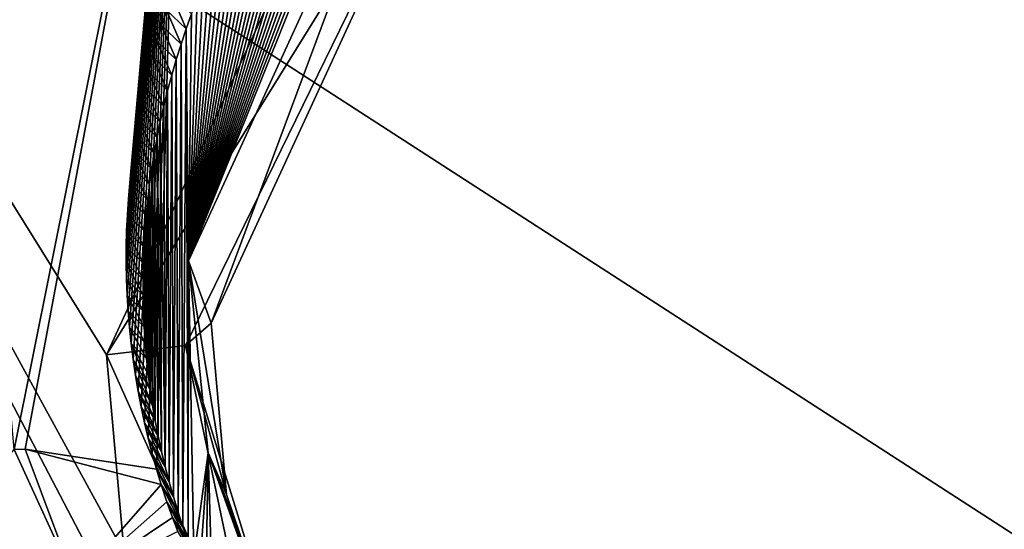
# Model space of a CAD drawing. Header units: millimetres. Extents: x -147 to 294, y -82 to 275.
# Tile 286 of 609: x 233.26 to 235.81, y 188.64 to 189.96. Entities that reach past the tile are written whole.
import ezdxf

# ---------------------------------------------------------------- set-up
doc = ezdxf.new("R2010")
doc.units = ezdxf.units.MM
doc.header["$LTSCALE"] = 67.506716
for name, color, linetype in [('1863', 7, 'CONTINUOUS'), ('1924', 7, 'CONTINUOUS'), ('1946', 7, 'CONTINUOUS'), ('1952', 7, 'CONTINUOUS'), ('1957', 7, 'CONTINUOUS'), ('1962', 7, 'CONTINUOUS'), ('1963', 7, 'CONTINUOUS'), ('3606', 7, 'CONTINUOUS'), ('3607', 7, 'CONTINUOUS'), ('751', 7, 'CONTINUOUS'), ('754', 7, 'CONTINUOUS'), ('807', 7, 'CONTINUOUS'), ('808', 7, 'CONTINUOUS')]:
    doc.layers.add(name, color=color, linetype=linetype)

msp = doc.modelspace()

# ---------------------------------------------------------------- linework, layer by layer
at = {"layer": '1863', "linetype": 'CONTINUOUS'}
for points in [[(233.2423, 188.8443, -18.0002), (233.0235, 191.3461, -17.5169), (233.6705, 190.9802, -17.3891), (233.2423, 188.8443, -18.0002)], [(233.2423, 188.8443, -18.0002), (233.6705, 190.9802, -17.3891), (233.2702, 188.8456, -17.9765), (233.2423, 188.8443, -18.0002)], [(233.2702, 188.8456, -17.9765), (233.6705, 190.9802, -17.3891), (233.612, 188.7931, -17.321), (233.2702, 188.8456, -17.9765)], [(233.5338, 189.2864, -17.1586), (233.6705, 190.9802, -17.3891), (233.5331, 189.3282, -17.1454), (233.5338, 189.2864, -17.1586)], [(233.5331, 189.3282, -17.1454), (233.6705, 190.9802, -17.3891), (233.5332, 189.37, -17.1323), (233.5331, 189.3282, -17.1454)], [(233.5332, 189.37, -17.1323), (233.6705, 190.9802, -17.3891), (233.5341, 189.4119, -17.1192), (233.5332, 189.37, -17.1323)], [(233.5355, 189.2446, -17.1719), (233.6705, 190.9802, -17.3891), (233.5338, 189.2864, -17.1586), (233.5355, 189.2446, -17.1719)], [(233.5341, 189.4119, -17.1192), (233.6705, 190.9802, -17.3891), (233.536, 189.4536, -17.1062), (233.5341, 189.4119, -17.1192)], [(233.5381, 189.2029, -17.1853), (233.6705, 190.9802, -17.3891), (233.5355, 189.2446, -17.1719), (233.5381, 189.2029, -17.1853)], [(233.536, 189.4536, -17.1062), (233.6705, 190.9802, -17.3891), (233.5387, 189.4953, -17.0933), (233.536, 189.4536, -17.1062)], [(233.5415, 189.1612, -17.1987), (233.6705, 190.9802, -17.3891), (233.5381, 189.2029, -17.1853), (233.5415, 189.1612, -17.1987)], [(233.5387, 189.4953, -17.0933), (233.6705, 190.9802, -17.3891), (233.5422, 189.5369, -17.0805), (233.5387, 189.4953, -17.0933)], [(233.5458, 189.1197, -17.2122), (233.6705, 190.9802, -17.3891), (233.5415, 189.1612, -17.1987), (233.5458, 189.1197, -17.2122)], [(233.5422, 189.5369, -17.0805), (233.6705, 190.9802, -17.3891), (233.5466, 189.5783, -17.0678), (233.5422, 189.5369, -17.0805)], [(233.551, 189.0782, -17.2257), (233.6705, 190.9802, -17.3891), (233.5458, 189.1197, -17.2122), (233.551, 189.0782, -17.2257)], [(233.5466, 189.5783, -17.0678), (233.6705, 190.9802, -17.3891), (233.5519, 189.6197, -17.0552), (233.5466, 189.5783, -17.0678)], [(233.5571, 189.0369, -17.2392), (233.6705, 190.9802, -17.3891), (233.551, 189.0782, -17.2257), (233.5571, 189.0369, -17.2392)], [(233.5519, 189.6197, -17.0552), (233.6705, 190.9802, -17.3891), (233.558, 189.6609, -17.0428), (233.5519, 189.6197, -17.0552)], [(233.5641, 188.9958, -17.2528), (233.6705, 190.9802, -17.3891), (233.5571, 189.0369, -17.2392), (233.5641, 188.9958, -17.2528)], [(233.558, 189.6609, -17.0428), (233.6705, 190.9802, -17.3891), (233.5649, 189.702, -17.0304), (233.558, 189.6609, -17.0428)], [(233.5719, 188.9549, -17.2664), (233.6705, 190.9802, -17.3891), (233.5641, 188.9958, -17.2528), (233.5719, 188.9549, -17.2664)], [(233.5649, 189.702, -17.0304), (233.6705, 190.9802, -17.3891), (233.5727, 189.7429, -17.0182), (233.5649, 189.702, -17.0304)], [(233.5806, 188.9141, -17.28), (233.6705, 190.9802, -17.3891), (233.5719, 188.9549, -17.2664), (233.5806, 188.9141, -17.28)], [(233.5727, 189.7429, -17.0182), (233.6705, 190.9802, -17.3891), (233.5814, 189.7837, -17.0061), (233.5727, 189.7429, -17.0182)], [(233.5902, 188.8735, -17.2937), (233.6705, 190.9802, -17.3891), (233.5806, 188.9141, -17.28), (233.5902, 188.8735, -17.2937)], [(233.5814, 189.7837, -17.0061), (233.6705, 190.9802, -17.3891), (233.5909, 189.8243, -16.9941), (233.5814, 189.7837, -17.0061)], [(233.6007, 188.8332, -17.3073), (233.6705, 190.9802, -17.3891), (233.5902, 188.8735, -17.2937), (233.6007, 188.8332, -17.3073)], [(233.5909, 189.8243, -16.9941), (233.6705, 190.9802, -17.3891), (233.6012, 189.8647, -16.9823), (233.5909, 189.8243, -16.9941)], [(233.612, 188.7931, -17.321), (233.6705, 190.9802, -17.3891), (233.6007, 188.8332, -17.3073), (233.612, 188.7931, -17.321)], [(233.6012, 189.8647, -16.9823), (233.6705, 190.9802, -17.3891), (233.6124, 189.905, -16.9706), (233.6012, 189.8647, -16.9823)], [(233.6124, 189.905, -16.9706), (233.6705, 190.9802, -17.3891), (233.6245, 189.9451, -16.959), (233.6124, 189.905, -16.9706)], [(233.6245, 189.9451, -16.959), (233.6705, 190.9802, -17.3891), (233.6373, 189.985, -16.9476), (233.6245, 189.9451, -16.959)], [(233.6242, 188.7532, -17.3347), (233.2702, 188.8456, -17.9765), (233.612, 188.7931, -17.321), (233.6242, 188.7532, -17.3347)]]:
    msp.add_3dface(points, dxfattribs=at)
at = {"layer": '1924', "linetype": 'CONTINUOUS'}
for points in [[(231.536, 192.2161, -14.7381), (227.1408, 192.0552, -14.4735), (233.6922, 188.0924, -16.1165), (231.536, 192.2161, -14.7381)], [(234.214, 190.6837, -15.4161), (231.536, 192.2161, -14.7381), (233.4815, 189.0906, -15.8069), (234.214, 190.6837, -15.4161)], [(233.4815, 189.0906, -15.8069), (231.536, 192.2161, -14.7381), (233.5275, 188.5759, -15.9606), (233.4815, 189.0906, -15.8069)], [(233.5275, 188.5759, -15.9606), (231.536, 192.2161, -14.7381), (233.6922, 188.0924, -16.1165), (233.5275, 188.5759, -15.9606)], [(227.1408, 192.0552, -14.4735), (227.0506, 191.4456, -14.6428), (233.6922, 188.0924, -16.1165), (227.1408, 192.0552, -14.4735)], [(227.0506, 191.4456, -14.6428), (226.7915, 190.876, -14.7917), (233.6922, 188.0924, -16.1165), (227.0506, 191.4456, -14.6428)], [(233.6922, 188.0924, -16.1165), (226.7915, 190.876, -14.7917), (225.4924, 187.6743, -15.6592), (233.6922, 188.0924, -16.1165)]]:
    msp.add_3dface(points, dxfattribs=at)
at = {"layer": '1946', "linetype": 'CONTINUOUS'}
for points in [[(232.7735, 188.2733, -18.3847), (233.2423, 188.8443, -18.0002), (233.4002, 188.4982, -18.1014), (232.7735, 188.2733, -18.3847)], [(233.2423, 188.8443, -18.0002), (233.2702, 188.8456, -17.9765), (233.4002, 188.4982, -18.1014), (233.2423, 188.8443, -18.0002)], [(233.2702, 188.8456, -17.9765), (233.6242, 188.7532, -17.3347), (233.4002, 188.4982, -18.1014), (233.2702, 188.8456, -17.9765)], [(233.4002, 188.4982, -18.1014), (233.6242, 188.7532, -17.3347), (233.6389, 188.7087, -17.3499), (233.4002, 188.4982, -18.1014)], [(233.6533, 188.6683, -17.3639), (233.4002, 188.4982, -18.1014), (233.6389, 188.7087, -17.3499), (233.6533, 188.6683, -17.3639)], [(233.6672, 188.6315, -17.3767), (233.4002, 188.4982, -18.1014), (233.6533, 188.6683, -17.3639), (233.6672, 188.6315, -17.3767)]]:
    msp.add_3dface(points, dxfattribs=at)
at = {"layer": '1952', "linetype": 'CONTINUOUS'}
for points in [[(233.6373, 189.985, -16.9476), (233.6511, 190.0247, -16.9363), (233.6886, 189.9367, -16.6265), (233.6373, 189.985, -16.9476)], [(233.6886, 189.9367, -16.6265), (233.6511, 190.0247, -16.9363), (233.7026, 189.9761, -16.6165), (233.6886, 189.9367, -16.6265)], [(233.6245, 189.9451, -16.959), (233.6373, 189.985, -16.9476), (233.6754, 189.897, -16.6368), (233.6245, 189.9451, -16.959)], [(233.6754, 189.897, -16.6368), (233.6373, 189.985, -16.9476), (233.6886, 189.9367, -16.6265), (233.6754, 189.897, -16.6368)], [(233.6124, 189.905, -16.9706), (233.6245, 189.9451, -16.959), (233.663, 189.857, -16.6472), (233.6124, 189.905, -16.9706)], [(233.663, 189.857, -16.6472), (233.6245, 189.9451, -16.959), (233.6754, 189.897, -16.6368), (233.663, 189.857, -16.6472)], [(233.6012, 189.8647, -16.9823), (233.6124, 189.905, -16.9706), (233.6514, 189.8168, -16.6577), (233.6012, 189.8647, -16.9823)], [(233.6514, 189.8168, -16.6577), (233.6124, 189.905, -16.9706), (233.663, 189.857, -16.6472), (233.6514, 189.8168, -16.6577)], [(233.5909, 189.8243, -16.9941), (233.6012, 189.8647, -16.9823), (233.6406, 189.7764, -16.6684), (233.5909, 189.8243, -16.9941)], [(233.6406, 189.7764, -16.6684), (233.6012, 189.8647, -16.9823), (233.6514, 189.8168, -16.6577), (233.6406, 189.7764, -16.6684)], [(233.5814, 189.7837, -17.0061), (233.5909, 189.8243, -16.9941), (233.6307, 189.7359, -16.6792), (233.5814, 189.7837, -17.0061)], [(233.6307, 189.7359, -16.6792), (233.5909, 189.8243, -16.9941), (233.6406, 189.7764, -16.6684), (233.6307, 189.7359, -16.6792)], [(233.5727, 189.7429, -17.0182), (233.5814, 189.7837, -17.0061), (233.6216, 189.6954, -16.69), (233.5727, 189.7429, -17.0182)], [(233.6216, 189.6954, -16.69), (233.5814, 189.7837, -17.0061), (233.6307, 189.7359, -16.6792), (233.6216, 189.6954, -16.69)], [(233.5649, 189.702, -17.0304), (233.5727, 189.7429, -17.0182), (233.6133, 189.6548, -16.701), (233.5649, 189.702, -17.0304)], [(233.6133, 189.6548, -16.701), (233.5727, 189.7429, -17.0182), (233.6216, 189.6954, -16.69), (233.6133, 189.6548, -16.701)], [(233.558, 189.6609, -17.0428), (233.5649, 189.702, -17.0304), (233.6059, 189.6142, -16.7121), (233.558, 189.6609, -17.0428)], [(233.6059, 189.6142, -16.7121), (233.5649, 189.702, -17.0304), (233.6133, 189.6548, -16.701), (233.6059, 189.6142, -16.7121)], [(233.5519, 189.6197, -17.0552), (233.558, 189.6609, -17.0428), (233.5994, 189.5736, -16.7232), (233.5519, 189.6197, -17.0552)], [(233.5994, 189.5736, -16.7232), (233.558, 189.6609, -17.0428), (233.6059, 189.6142, -16.7121), (233.5994, 189.5736, -16.7232)], [(233.5466, 189.5783, -17.0678), (233.5519, 189.6197, -17.0552), (233.5937, 189.5332, -16.7344), (233.5466, 189.5783, -17.0678)], [(233.5937, 189.5332, -16.7344), (233.5519, 189.6197, -17.0552), (233.5994, 189.5736, -16.7232), (233.5937, 189.5332, -16.7344)], [(233.5422, 189.5369, -17.0805), (233.5466, 189.5783, -17.0678), (233.5889, 189.4926, -16.7457), (233.5422, 189.5369, -17.0805)], [(233.5889, 189.4926, -16.7457), (233.5466, 189.5783, -17.0678), (233.5937, 189.5332, -16.7344), (233.5889, 189.4926, -16.7457)], [(233.5387, 189.4953, -17.0933), (233.5422, 189.5369, -17.0805), (233.5849, 189.4518, -16.7572), (233.5387, 189.4953, -17.0933)], [(233.5849, 189.4518, -16.7572), (233.5422, 189.5369, -17.0805), (233.5889, 189.4926, -16.7457), (233.5849, 189.4518, -16.7572)], [(233.536, 189.4536, -17.1062), (233.5387, 189.4953, -17.0933), (233.5817, 189.4107, -16.7688), (233.536, 189.4536, -17.1062)], [(233.5817, 189.4107, -16.7688), (233.5387, 189.4953, -17.0933), (233.5849, 189.4518, -16.7572), (233.5817, 189.4107, -16.7688)], [(233.5341, 189.4119, -17.1192), (233.536, 189.4536, -17.1062), (233.5793, 189.3696, -16.7805), (233.5341, 189.4119, -17.1192)], [(233.5793, 189.3696, -16.7805), (233.536, 189.4536, -17.1062), (233.5817, 189.4107, -16.7688), (233.5793, 189.3696, -16.7805)], [(233.5332, 189.37, -17.1323), (233.5341, 189.4119, -17.1192), (233.5777, 189.3283, -16.7923), (233.5332, 189.37, -17.1323)], [(233.5777, 189.3283, -16.7923), (233.5341, 189.4119, -17.1192), (233.5793, 189.3696, -16.7805), (233.5777, 189.3283, -16.7923)], [(233.5331, 189.3282, -17.1454), (233.5332, 189.37, -17.1323), (233.577, 189.2869, -16.8042), (233.5331, 189.3282, -17.1454)], [(233.577, 189.2869, -16.8042), (233.5332, 189.37, -17.1323), (233.5777, 189.3283, -16.7923), (233.577, 189.2869, -16.8042)], [(233.5338, 189.2864, -17.1586), (233.5331, 189.3282, -17.1454), (233.5771, 189.2455, -16.8162), (233.5338, 189.2864, -17.1586)], [(233.5771, 189.2455, -16.8162), (233.5331, 189.3282, -17.1454), (233.577, 189.2869, -16.8042), (233.5771, 189.2455, -16.8162)], [(233.5355, 189.2446, -17.1719), (233.5338, 189.2864, -17.1586), (233.578, 189.2041, -16.8283), (233.5355, 189.2446, -17.1719)], [(233.578, 189.2041, -16.8283), (233.5338, 189.2864, -17.1586), (233.5771, 189.2455, -16.8162), (233.578, 189.2041, -16.8283)], [(233.5381, 189.2029, -17.1853), (233.5355, 189.2446, -17.1719), (233.5798, 189.1628, -16.8405), (233.5381, 189.2029, -17.1853)], [(233.5798, 189.1628, -16.8405), (233.5355, 189.2446, -17.1719), (233.578, 189.2041, -16.8283), (233.5798, 189.1628, -16.8405)], [(233.5415, 189.1612, -17.1987), (233.5381, 189.2029, -17.1853), (233.5824, 189.1217, -16.8527), (233.5415, 189.1612, -17.1987)], [(233.5824, 189.1217, -16.8527), (233.5381, 189.2029, -17.1853), (233.5798, 189.1628, -16.8405), (233.5824, 189.1217, -16.8527)], [(233.5458, 189.1197, -17.2122), (233.5415, 189.1612, -17.1987), (233.5858, 189.0806, -16.8649), (233.5458, 189.1197, -17.2122)], [(233.5858, 189.0806, -16.8649), (233.5415, 189.1612, -17.1987), (233.5824, 189.1217, -16.8527), (233.5858, 189.0806, -16.8649)], [(233.551, 189.0782, -17.2257), (233.5458, 189.1197, -17.2122), (233.5954, 188.9992, -16.8894), (233.551, 189.0782, -17.2257)], [(233.5954, 188.9992, -16.8894), (233.5458, 189.1197, -17.2122), (233.5902, 189.0398, -16.8771), (233.5954, 188.9992, -16.8894)], [(233.5902, 189.0398, -16.8771), (233.5458, 189.1197, -17.2122), (233.5858, 189.0806, -16.8649), (233.5902, 189.0398, -16.8771)], [(233.5571, 189.0369, -17.2392), (233.551, 189.0782, -17.2257), (233.6014, 188.9589, -16.9017), (233.5571, 189.0369, -17.2392)], [(233.6014, 188.9589, -16.9017), (233.551, 189.0782, -17.2257), (233.5954, 188.9992, -16.8894), (233.6014, 188.9589, -16.9017)], [(233.5641, 188.9958, -17.2528), (233.5571, 189.0369, -17.2392), (233.6084, 188.919, -16.9139), (233.5641, 188.9958, -17.2528)], [(233.6084, 188.919, -16.9139), (233.5571, 189.0369, -17.2392), (233.6014, 188.9589, -16.9017), (233.6084, 188.919, -16.9139)], [(233.5719, 188.9549, -17.2664), (233.5641, 188.9958, -17.2528), (233.6161, 188.8791, -16.9262), (233.5719, 188.9549, -17.2664)], [(233.6161, 188.8791, -16.9262), (233.5641, 188.9958, -17.2528), (233.6084, 188.919, -16.9139), (233.6161, 188.8791, -16.9262)], [(233.5806, 188.9141, -17.28), (233.5719, 188.9549, -17.2664), (233.6248, 188.8394, -16.9386), (233.5806, 188.9141, -17.28)], [(233.6248, 188.8394, -16.9386), (233.5719, 188.9549, -17.2664), (233.6161, 188.8791, -16.9262), (233.6248, 188.8394, -16.9386)], [(233.5902, 188.8735, -17.2937), (233.5806, 188.9141, -17.28), (233.6342, 188.7999, -16.951), (233.5902, 188.8735, -17.2937)], [(233.6342, 188.7999, -16.951), (233.5806, 188.9141, -17.28), (233.6248, 188.8394, -16.9386), (233.6342, 188.7999, -16.951)], [(233.6007, 188.8332, -17.3073), (233.5902, 188.8735, -17.2937), (233.6445, 188.7605, -16.9634), (233.6007, 188.8332, -17.3073)], [(233.6445, 188.7605, -16.9634), (233.5902, 188.8735, -17.2937), (233.6342, 188.7999, -16.951), (233.6445, 188.7605, -16.9634)], [(233.612, 188.7931, -17.321), (233.6007, 188.8332, -17.3073), (233.6556, 188.7212, -16.9758), (233.612, 188.7931, -17.321)], [(233.6556, 188.7212, -16.9758), (233.6007, 188.8332, -17.3073), (233.6445, 188.7605, -16.9634), (233.6556, 188.7212, -16.9758)], [(233.6242, 188.7532, -17.3347), (233.612, 188.7931, -17.321), (233.6676, 188.682, -16.9883), (233.6242, 188.7532, -17.3347)], [(233.6676, 188.682, -16.9883), (233.612, 188.7931, -17.321), (233.6556, 188.7212, -16.9758), (233.6676, 188.682, -16.9883)], [(233.6389, 188.7087, -17.3499), (233.6242, 188.7532, -17.3347), (233.6804, 188.643, -17.0009), (233.6389, 188.7087, -17.3499)], [(233.6804, 188.643, -17.0009), (233.6242, 188.7532, -17.3347), (233.6676, 188.682, -16.9883), (233.6804, 188.643, -17.0009)], [(233.6533, 188.6683, -17.3639), (233.6389, 188.7087, -17.3499), (233.694, 188.6042, -17.0135), (233.6533, 188.6683, -17.3639)], [(233.694, 188.6042, -17.0135), (233.6389, 188.7087, -17.3499), (233.6804, 188.643, -17.0009), (233.694, 188.6042, -17.0135)], [(233.6672, 188.6315, -17.3767), (233.6533, 188.6683, -17.3639), (233.7084, 188.5654, -17.0261), (233.6672, 188.6315, -17.3767)], [(233.7084, 188.5654, -17.0261), (233.6533, 188.6683, -17.3639), (233.694, 188.6042, -17.0135), (233.7084, 188.5654, -17.0261)]]:
    msp.add_3dface(points, dxfattribs=at)
at = {"layer": '1957', "linetype": 'CONTINUOUS'}
for points in [[(234.2676, 190.8125, -16.4293), (234.2998, 190.8414, -16.4241), (233.6944, 189.334, -16.8016), (234.2676, 190.8125, -16.4293)], [(233.6944, 189.334, -16.8016), (234.2998, 190.8414, -16.4241), (234.3274, 190.7142, -16.4634), (233.6944, 189.334, -16.8016)], [(234.2359, 190.783, -16.4347), (234.2676, 190.8125, -16.4293), (233.6944, 189.334, -16.8016), (234.2359, 190.783, -16.4347)], [(234.205, 190.753, -16.4403), (234.2359, 190.783, -16.4347), (233.6944, 189.334, -16.8016), (234.205, 190.753, -16.4403)], [(234.1747, 190.7225, -16.4462), (234.205, 190.753, -16.4403), (233.6944, 189.334, -16.8016), (234.1747, 190.7225, -16.4462)], [(234.1452, 190.6915, -16.4522), (234.1747, 190.7225, -16.4462), (233.6944, 189.334, -16.8016), (234.1452, 190.6915, -16.4522)], [(234.1165, 190.6602, -16.4585), (234.1452, 190.6915, -16.4522), (233.6944, 189.334, -16.8016), (234.1165, 190.6602, -16.4585)], [(234.0885, 190.6285, -16.4649), (234.1165, 190.6602, -16.4585), (233.6944, 189.334, -16.8016), (234.0885, 190.6285, -16.4649)], [(234.0612, 190.5961, -16.4716), (234.0885, 190.6285, -16.4649), (233.6944, 189.334, -16.8016), (234.0612, 190.5961, -16.4716)], [(234.0344, 190.5631, -16.4786), (234.0612, 190.5961, -16.4716), (233.6944, 189.334, -16.8016), (234.0344, 190.5631, -16.4786)], [(234.0082, 190.5294, -16.4858), (234.0344, 190.5631, -16.4786), (233.6944, 189.334, -16.8016), (234.0082, 190.5294, -16.4858)], [(233.9826, 190.4951, -16.4932), (234.0082, 190.5294, -16.4858), (233.6944, 189.334, -16.8016), (233.9826, 190.4951, -16.4932)], [(233.9576, 190.4603, -16.5009), (233.9826, 190.4951, -16.4932), (233.6944, 189.334, -16.8016), (233.9576, 190.4603, -16.5009)], [(233.9333, 190.425, -16.5087), (233.9576, 190.4603, -16.5009), (233.6944, 189.334, -16.8016), (233.9333, 190.425, -16.5087)], [(233.9097, 190.3892, -16.5168), (233.9333, 190.425, -16.5087), (233.6944, 189.334, -16.8016), (233.9097, 190.3892, -16.5168)], [(233.8868, 190.353, -16.5251), (233.9097, 190.3892, -16.5168), (233.6944, 189.334, -16.8016), (233.8868, 190.353, -16.5251)], [(233.8646, 190.3165, -16.5335), (233.8868, 190.353, -16.5251), (233.6944, 189.334, -16.8016), (233.8646, 190.3165, -16.5335)], [(233.8433, 190.2796, -16.5421), (233.8646, 190.3165, -16.5335), (233.6944, 189.334, -16.8016), (233.8433, 190.2796, -16.5421)], [(233.8227, 190.2425, -16.5509), (233.8433, 190.2796, -16.5421), (233.6944, 189.334, -16.8016), (233.8227, 190.2425, -16.5509)], [(233.803, 190.2052, -16.5598), (233.8227, 190.2425, -16.5509), (233.6944, 189.334, -16.8016), (233.803, 190.2052, -16.5598)], [(233.7842, 190.1677, -16.5688), (233.803, 190.2052, -16.5598), (233.6944, 189.334, -16.8016), (233.7842, 190.1677, -16.5688)], [(233.7663, 190.13, -16.578), (233.7842, 190.1677, -16.5688), (233.6944, 189.334, -16.8016), (233.7663, 190.13, -16.578)], [(233.7492, 190.0922, -16.5873), (233.7663, 190.13, -16.578), (233.6944, 189.334, -16.8016), (233.7492, 190.0922, -16.5873)], [(233.733, 190.0539, -16.5968), (233.7492, 190.0922, -16.5873), (233.6944, 189.334, -16.8016), (233.733, 190.0539, -16.5968)], [(233.7174, 190.0152, -16.6066), (233.733, 190.0539, -16.5968), (233.6944, 189.334, -16.8016), (233.7174, 190.0152, -16.6066)], [(233.7026, 189.9761, -16.6165), (233.7174, 190.0152, -16.6066), (233.6944, 189.334, -16.8016), (233.7026, 189.9761, -16.6165)], [(233.6886, 189.9367, -16.6265), (233.7026, 189.9761, -16.6165), (233.6944, 189.334, -16.8016), (233.6886, 189.9367, -16.6265)], [(233.6804, 188.643, -17.0009), (233.6754, 189.897, -16.6368), (233.6886, 189.9367, -16.6265), (233.6804, 188.643, -17.0009)], [(233.694, 188.6042, -17.0135), (233.6804, 188.643, -17.0009), (233.6886, 189.9367, -16.6265), (233.694, 188.6042, -17.0135)], [(233.694, 188.6042, -17.0135), (233.6886, 189.9367, -16.6265), (233.6944, 189.334, -16.8016), (233.694, 188.6042, -17.0135)], [(233.6676, 188.682, -16.9883), (233.663, 189.857, -16.6472), (233.6754, 189.897, -16.6368), (233.6676, 188.682, -16.9883)], [(233.6804, 188.643, -17.0009), (233.6676, 188.682, -16.9883), (233.6754, 189.897, -16.6368), (233.6804, 188.643, -17.0009)], [(233.6556, 188.7212, -16.9758), (233.6514, 189.8168, -16.6577), (233.663, 189.857, -16.6472), (233.6556, 188.7212, -16.9758)], [(233.6676, 188.682, -16.9883), (233.6556, 188.7212, -16.9758), (233.663, 189.857, -16.6472), (233.6676, 188.682, -16.9883)], [(233.6445, 188.7605, -16.9634), (233.6406, 189.7764, -16.6684), (233.6514, 189.8168, -16.6577), (233.6445, 188.7605, -16.9634)], [(233.6556, 188.7212, -16.9758), (233.6445, 188.7605, -16.9634), (233.6514, 189.8168, -16.6577), (233.6556, 188.7212, -16.9758)], [(233.6342, 188.7999, -16.951), (233.6307, 189.7359, -16.6792), (233.6406, 189.7764, -16.6684), (233.6342, 188.7999, -16.951)], [(233.6445, 188.7605, -16.9634), (233.6342, 188.7999, -16.951), (233.6406, 189.7764, -16.6684), (233.6445, 188.7605, -16.9634)], [(233.6342, 188.7999, -16.951), (233.6216, 189.6954, -16.69), (233.6307, 189.7359, -16.6792), (233.6342, 188.7999, -16.951)], [(233.6248, 188.8394, -16.9386), (233.6133, 189.6548, -16.701), (233.6216, 189.6954, -16.69), (233.6248, 188.8394, -16.9386)], [(233.6342, 188.7999, -16.951), (233.6248, 188.8394, -16.9386), (233.6216, 189.6954, -16.69), (233.6342, 188.7999, -16.951)], [(233.6161, 188.8791, -16.9262), (233.6059, 189.6142, -16.7121), (233.6133, 189.6548, -16.701), (233.6161, 188.8791, -16.9262)], [(233.6248, 188.8394, -16.9386), (233.6161, 188.8791, -16.9262), (233.6133, 189.6548, -16.701), (233.6248, 188.8394, -16.9386)], [(233.6084, 188.919, -16.9139), (233.5994, 189.5736, -16.7232), (233.6059, 189.6142, -16.7121), (233.6084, 188.919, -16.9139)], [(233.6161, 188.8791, -16.9262), (233.6084, 188.919, -16.9139), (233.6059, 189.6142, -16.7121), (233.6161, 188.8791, -16.9262)], [(233.6014, 188.9589, -16.9017), (233.5937, 189.5332, -16.7344), (233.5994, 189.5736, -16.7232), (233.6014, 188.9589, -16.9017)], [(233.6084, 188.919, -16.9139), (233.6014, 188.9589, -16.9017), (233.5994, 189.5736, -16.7232), (233.6084, 188.919, -16.9139)], [(233.5954, 188.9992, -16.8894), (233.5889, 189.4926, -16.7457), (233.5937, 189.5332, -16.7344), (233.5954, 188.9992, -16.8894)], [(233.6014, 188.9589, -16.9017), (233.5954, 188.9992, -16.8894), (233.5937, 189.5332, -16.7344), (233.6014, 188.9589, -16.9017)], [(233.5902, 189.0398, -16.8771), (233.5849, 189.4518, -16.7572), (233.5889, 189.4926, -16.7457), (233.5902, 189.0398, -16.8771)], [(233.5954, 188.9992, -16.8894), (233.5902, 189.0398, -16.8771), (233.5889, 189.4926, -16.7457), (233.5954, 188.9992, -16.8894)], [(233.5858, 189.0806, -16.8649), (233.5817, 189.4107, -16.7688), (233.5849, 189.4518, -16.7572), (233.5858, 189.0806, -16.8649)], [(233.5902, 189.0398, -16.8771), (233.5858, 189.0806, -16.8649), (233.5849, 189.4518, -16.7572), (233.5902, 189.0398, -16.8771)], [(233.5824, 189.1217, -16.8527), (233.5793, 189.3696, -16.7805), (233.5817, 189.4107, -16.7688), (233.5824, 189.1217, -16.8527)], [(233.5858, 189.0806, -16.8649), (233.5824, 189.1217, -16.8527), (233.5817, 189.4107, -16.7688), (233.5858, 189.0806, -16.8649)], [(233.5798, 189.1628, -16.8405), (233.5777, 189.3283, -16.7923), (233.5793, 189.3696, -16.7805), (233.5798, 189.1628, -16.8405)], [(233.5824, 189.1217, -16.8527), (233.5798, 189.1628, -16.8405), (233.5793, 189.3696, -16.7805), (233.5824, 189.1217, -16.8527)], [(233.578, 189.2041, -16.8283), (233.577, 189.2869, -16.8042), (233.5777, 189.3283, -16.7923), (233.578, 189.2041, -16.8283)], [(233.5798, 189.1628, -16.8405), (233.578, 189.2041, -16.8283), (233.5777, 189.3283, -16.7923), (233.5798, 189.1628, -16.8405)], [(233.7084, 188.5654, -17.0261), (233.694, 188.6042, -17.0135), (233.6944, 189.334, -16.8016), (233.7084, 188.5654, -17.0261)], [(233.7461, 188.836, -16.951), (233.7084, 188.5654, -17.0261), (233.6944, 189.334, -16.8016), (233.7461, 188.836, -16.951)], [(233.578, 189.2041, -16.8283), (233.5771, 189.2455, -16.8162), (233.577, 189.2869, -16.8042), (233.578, 189.2041, -16.8283)], [(233.7237, 188.5268, -17.0388), (233.7084, 188.5654, -17.0261), (233.7461, 188.836, -16.951), (233.7237, 188.5268, -17.0388)], [(233.7397, 188.4884, -17.0515), (233.7237, 188.5268, -17.0388), (233.7461, 188.836, -16.951), (233.7397, 188.4884, -17.0515)], [(233.7567, 188.45, -17.0642), (233.7397, 188.4884, -17.0515), (233.7461, 188.836, -16.951), (233.7567, 188.45, -17.0642)], [(233.9248, 188.3758, -17.1018), (233.7567, 188.45, -17.0642), (233.7461, 188.836, -16.951), (233.9248, 188.3758, -17.1018)]]:
    msp.add_3dface(points, dxfattribs=at)
at = {"layer": '1962', "linetype": 'CONTINUOUS'}
for points in [[(233.7537, 189.1724, -16.1203), (233.687, 189.1149, -15.9132), (233.7932, 188.7279, -16.2564), (233.7537, 189.1724, -16.1203)], [(233.4815, 189.0906, -15.8069), (233.8779, 188.2072, -16.194), (233.687, 189.1149, -15.9132), (233.4815, 189.0906, -15.8069)], [(233.8779, 188.2072, -16.194), (233.9369, 188.3034, -16.3963), (233.687, 189.1149, -15.9132), (233.8779, 188.2072, -16.194)], [(233.687, 189.1149, -15.9132), (233.9369, 188.3034, -16.3963), (233.7932, 188.7279, -16.2564), (233.687, 189.1149, -15.9132)], [(233.4815, 189.0906, -15.8069), (233.5275, 188.5759, -15.9606), (233.8779, 188.2072, -16.194), (233.4815, 189.0906, -15.8069)]]:
    msp.add_3dface(points, dxfattribs=at)
at = {"layer": '1963', "linetype": 'CONTINUOUS'}
for points in [[(234.214, 190.6837, -15.4161), (233.4815, 189.0906, -15.8069), (234.3934, 190.5602, -15.7684), (234.214, 190.6837, -15.4161)], [(233.4815, 189.0906, -15.8069), (233.687, 189.1149, -15.9132), (234.3934, 190.5602, -15.7684), (233.4815, 189.0906, -15.8069)], [(233.687, 189.1149, -15.9132), (233.7537, 189.1724, -16.1203), (234.3934, 190.5602, -15.7684), (233.687, 189.1149, -15.9132)]]:
    msp.add_3dface(points, dxfattribs=at)
at = {"layer": '3606', "linetype": 'CONTINUOUS'}
for points in [[(233.6944, 189.334, -16.8016), (234.3274, 190.7142, -16.4634), (233.7537, 189.1724, -16.1203), (233.6944, 189.334, -16.8016)], [(233.7537, 189.1724, -16.1203), (234.3274, 190.7142, -16.4634), (234.3934, 190.5602, -15.7684), (233.7537, 189.1724, -16.1203)]]:
    msp.add_3dface(points, dxfattribs=at)
at = {"layer": '3607', "linetype": 'CONTINUOUS'}
for points in [[(233.7461, 188.836, -16.951), (233.6944, 189.334, -16.8016), (233.7932, 188.7279, -16.2564), (233.7461, 188.836, -16.951)], [(233.6944, 189.334, -16.8016), (233.7537, 189.1724, -16.1203), (233.7932, 188.7279, -16.2564), (233.6944, 189.334, -16.8016)], [(233.9248, 188.3758, -17.1018), (233.7461, 188.836, -16.951), (233.9708, 188.2362, -16.4195), (233.9248, 188.3758, -17.1018)], [(233.7461, 188.836, -16.951), (233.9369, 188.3034, -16.3963), (233.9708, 188.2362, -16.4195), (233.7461, 188.836, -16.951)], [(233.9369, 188.3034, -16.3963), (233.7461, 188.836, -16.951), (233.7932, 188.7279, -16.2564), (233.9369, 188.3034, -16.3963)]]:
    msp.add_3dface(points, dxfattribs=at)
at = {"layer": '751', "linetype": 'CONTINUOUS'}
msp.add_3dface([(232.317, 180.3264, -49.292), (232.5161, 191.0117, -47.4006), (256.1637, 187.6719, -49.125), (232.317, 180.3264, -49.292)], dxfattribs=at)
at = {"layer": '754', "linetype": 'CONTINUOUS'}
msp.add_3dface([(256.1637, 187.6719, -49.125), (232.5161, 191.0117, -47.4006), (259.9495, 198.0206, -47.2371), (256.1637, 187.6719, -49.125)], dxfattribs=at)
at = {"layer": '807', "linetype": 'CONTINUOUS'}
for points in [[(232.7219, 190.6383, -45.4466), (232.5324, 180.5112, -47.2455), (251.8813, 178.2578, -48.5114), (232.7219, 190.6383, -45.4466)], [(232.7219, 190.6383, -45.4466), (251.8813, 178.2578, -48.5114), (245.505, 189.6732, -46.5619), (232.7219, 190.6383, -45.4466)]]:
    msp.add_3dface(points, dxfattribs=at)
at = {"layer": '808', "linetype": 'CONTINUOUS'}
for points in [[(245.505, 189.6732, -46.5619), (232.7752, 193.2584, -44.9408), (232.7482, 191.9448, -45.1965), (245.505, 189.6732, -46.5619)], [(232.7752, 193.2584, -44.9408), (245.505, 189.6732, -46.5619), (246.1188, 191.5473, -46.2426), (232.7752, 193.2584, -44.9408)], [(232.7219, 190.6383, -45.4466), (245.505, 189.6732, -46.5619), (232.7482, 191.9448, -45.1965), (232.7219, 190.6383, -45.4466)]]:
    msp.add_3dface(points, dxfattribs=at)

doc.saveas('drawing.dxf')
